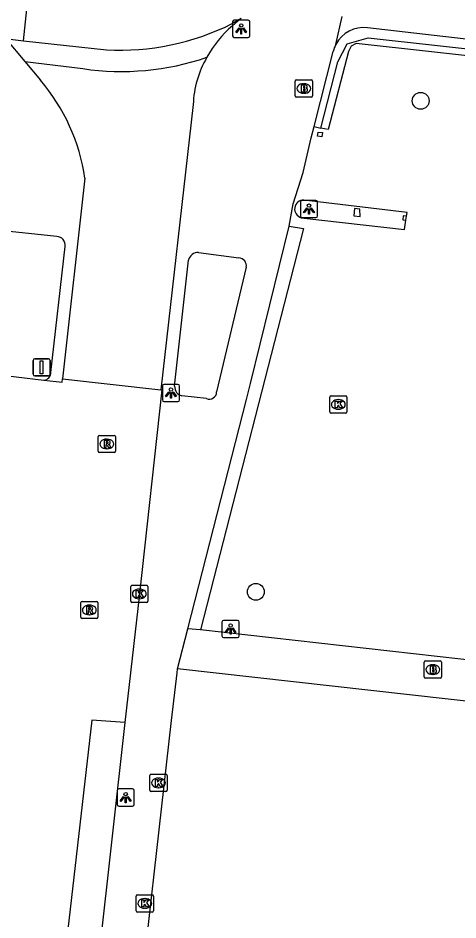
# Model space of a CAD drawing. Extents: x 162026 to 163499, y 387297 to 388169.
# Drawn here: x 162467.5 to 162493, y 387569.3 to 387621.7 of the extents above; entities that cross this region are included whole.
import ezdxf

# ---------------------------------------------------------------- set-up
doc = ezdxf.new("R2010")
doc.units = 0
for name, color, linetype in [('IMGEO_Afsluitpaal', 7, 'Continuous'), ('IMGEO_Boom', 7, 'Continuous'), ('IMGEO_Brandkraan', 7, 'Continuous'), ('IMGEO_Haag', 7, 'Continuous'), ('IMGEO_Kolk', 7, 'Continuous'), ('IMGEO_Lichtpunt', 7, 'Continuous'), ('IMGEO_Pand', 7, 'Continuous'), ('IMGEO_Parkeervlak_open', 7, 'Continuous'), ('IMGEO_Rijbaan_lokaal_open', 7, 'Continuous'), ('IMGEO_Rioolput', 7, 'Continuous'), ('IMGEO_Verkeerseiland_open', 7, 'Continuous'), ('IMGEO_Voetpad_gesloten', 7, 'Continuous'), ('IMGEO_Voetpad_open', 7, 'Continuous')]:
    doc.layers.add(name, color=color, linetype=linetype)

msp = doc.modelspace()

# ---------------------------------------------------------------- linework, layer by layer
at = {"layer": 'IMGEO_Afsluitpaal'}
for p, q in [((162468.423, 387601.913), (162469.213, 387601.913)), ((162469.213, 387601.913), (162468.423, 387601.913)), ((162468.323, 387601.013), (162468.323, 387601.813)), ((162468.323, 387601.813), (162468.323, 387601.013)), ((162469.313, 387601.813), (162469.313, 387601.013)), ((162469.313, 387601.013), (162469.313, 387601.813)), ((162469.213, 387600.913), (162468.423, 387600.913)), ((162468.423, 387600.913), (162469.213, 387600.913))]:
    msp.add_line(p, q, dxfattribs=at)
msp.add_lwpolyline([(162468.743, 387601.788), (162468.893, 387601.788), (162468.893, 387601.038), (162468.743, 387601.038), (162468.743, 387601.788)], dxfattribs=at)
for centre, start, end in [((162468.423, 387601.813), 90, 180), ((162468.423, 387601.813), 90, 180), ((162469.213, 387601.813), 0, 90), ((162469.213, 387601.813), 360, 90), ((162468.423, 387601.013), 180, 270), ((162468.423, 387601.013), 180, 270), ((162469.213, 387601.013), 270, 0), ((162469.213, 387601.013), 270, 0)]:
    msp.add_arc(centre, 0.1, start, end, dxfattribs=at)
at = {"layer": 'IMGEO_Boom'}
for centre in [(162490.808, 387616.883), (162481.247, 387588.381)]:
    msp.add_circle(centre, 0.489, dxfattribs=at)
at = {"layer": 'IMGEO_Brandkraan'}
for p, q in [((162483.605, 387618.096), (162484.457, 387618.096)), ((162483.53, 387617.17), (162483.53, 387618.022)), ((162484.018, 387617.876), (162484.043, 387617.876)), ((162484.531, 387618.022), (162484.531, 387617.17)), ((162484.457, 387617.096), (162483.605, 387617.096)), ((162484.041, 387617.316), (162484.016, 387617.316)), ((162491.012, 387583.438), (162491.012, 387584.29)), ((162491.087, 387584.364), (162491.939, 387584.364)), ((162491.5, 387584.144), (162491.525, 387584.144)), ((162492.013, 387584.29), (162492.013, 387583.438)), ((162491.523, 387583.584), (162491.498, 387583.584)), ((162491.939, 387583.364), (162491.087, 387583.364))]:
    msp.add_line(p, q, dxfattribs=at)
for points in [[(162483.605, 387618.096), (162484.457, 387618.096)], [(162483.53, 387617.17), (162483.53, 387618.022)], [(162483.878, 387617.796), (162483.878, 387617.396), (162484.091, 387617.396)], [(162484.109, 387617.796), (162483.878, 387617.796)], [(162484.057, 387617.715), (162484.003, 387617.715), (162484.003, 387617.639)], [(162484.003, 387617.639), (162484.056, 387617.639)], [(162484.065, 387617.563), (162484.003, 387617.563), (162484.003, 387617.482)], [(162484.531, 387618.022), (162484.531, 387617.17)], [(162484.457, 387617.096), (162483.605, 387617.096)], [(162484.003, 387617.482), (162484.065, 387617.482)], [(162491.012, 387583.438), (162491.012, 387584.29)], [(162491.087, 387584.364), (162491.939, 387584.364)], [(162491.36, 387584.064), (162491.36, 387583.664), (162491.573, 387583.664)], [(162491.591, 387584.064), (162491.36, 387584.064)], [(162492.013, 387584.29), (162492.013, 387583.438)], [(162491.539, 387583.983), (162491.485, 387583.983), (162491.485, 387583.907)], [(162491.485, 387583.907), (162491.538, 387583.907)], [(162491.547, 387583.831), (162491.485, 387583.831), (162491.485, 387583.75)], [(162491.485, 387583.75), (162491.547, 387583.75)], [(162491.939, 387583.364), (162491.087, 387583.364)]]:
    msp.add_lwpolyline(points, dxfattribs=at)
for centre, radius, start, end in [((162483.607, 387618.02), 0.0765, 91.552, 178.448), ((162483.607, 387618.02), 0.0765, 91.552, 178.448), ((162484.455, 387618.02), 0.0765, 1.552, 88.448), ((162484.455, 387618.02), 0.0765, 1.552, 88.448), ((162484.058, 387617.677), 0.0379, 267.8285, 90.9355), ((162484.066, 387617.522), 0.0404, 269.8759, 90.5077), ((162484.113, 387617.651), 0.145, 59.4692, 91.5367), ((162484.138, 387617.698), 0.0922, 285.5137, 58.1501), ((162484.143, 387617.506), 0.105, 301.3115, 78.989), ((162483.607, 387617.172), 0.0765, 181.552, 268.448), ((162483.607, 387617.172), 0.0765, 181.552, 268.448), ((162484.097, 387617.647), 0.251, 268.6676, 293.5347), ((162484.455, 387617.172), 0.0765, 271.552, 358.448), ((162484.455, 387617.172), 0.0765, 271.552, 358.448), ((162491.089, 387584.288), 0.0765, 91.552, 178.448), ((162491.089, 387584.288), 0.0765, 91.552, 178.448), ((162491.595, 387583.919), 0.145, 59.4692, 91.5367), ((162491.62, 387583.966), 0.0922, 285.5137, 58.1501), ((162491.937, 387584.288), 0.0765, 1.552, 88.448), ((162491.937, 387584.288), 0.0765, 1.552, 88.448), ((162491.54, 387583.945), 0.0379, 267.8285, 90.9355), ((162491.548, 387583.79), 0.0404, 269.8759, 90.5077), ((162491.579, 387583.915), 0.251, 268.6676, 293.5347), ((162491.625, 387583.774), 0.105, 301.3115, 78.989), ((162491.089, 387583.44), 0.0765, 181.552, 268.448), ((162491.089, 387583.44), 0.0765, 181.552, 268.448), ((162491.937, 387583.44), 0.0765, 271.552, 358.448), ((162491.937, 387583.44), 0.0765, 271.552, 358.448)]:
    msp.add_arc(centre, radius, start, end, dxfattribs=at)
for centre, major_axis, ratio, start_param, end_param in [((162484.017, 387617.596), (-0.387, 0.002), 0.722429, 4.712389, 7.853982), ((162484.042, 387617.596), (-0.39, 0.002), 0.717154, 1.570796, 4.712389), ((162491.499, 387583.864), (-0.387, 0.002), 0.722429, 4.712389, 7.853982), ((162491.524, 387583.864), (-0.39, 0.002), 0.717154, 1.570796, 4.712389)]:
    msp.add_ellipse(centre, major_axis=major_axis, ratio=ratio, start_param=start_param, end_param=end_param, dxfattribs=at)
at = {"layer": 'IMGEO_Haag'}
msp.add_lwpolyline([(162485.01, 387615.3), (162485.997, 387619.147), (162486.54, 387620.183), (162487.76, 387620.545), (162500, 387619.183), (162533.737, 387615.429)], dxfattribs=at)
at = {"layer": 'IMGEO_Kolk'}
for p, q in [((162485.605, 387599.755), (162486.457, 387599.755)), ((162485.53, 387598.829), (162485.53, 387599.681)), ((162486.018, 387599.535), (162486.043, 387599.535)), ((162486.531, 387599.681), (162486.531, 387598.829)), ((162486.457, 387598.755), (162485.605, 387598.755)), ((162486.041, 387598.975), (162486.016, 387598.975)), ((162474.06, 387588.757), (162474.912, 387588.757)), ((162473.985, 387587.831), (162473.985, 387588.683)), ((162474.473, 387588.537), (162474.498, 387588.537)), ((162474.986, 387588.683), (162474.986, 387587.831)), ((162474.912, 387587.757), (162474.06, 387587.757)), ((162474.496, 387587.977), (162474.471, 387587.977)), ((162475.173, 387577.785), (162476.025, 387577.785)), ((162475.098, 387576.859), (162475.098, 387577.711)), ((162475.586, 387577.565), (162475.611, 387577.565)), ((162476.099, 387577.711), (162476.099, 387576.859)), ((162476.025, 387576.785), (162475.173, 387576.785)), ((162475.609, 387577.005), (162475.584, 387577.005)), ((162474.305, 387569.866), (162474.305, 387570.718)), ((162474.38, 387570.792), (162475.232, 387570.792)), ((162474.793, 387570.572), (162474.818, 387570.572)), ((162475.306, 387570.718), (162475.306, 387569.866)), ((162474.816, 387570.012), (162474.791, 387570.012)), ((162475.232, 387569.792), (162474.38, 387569.792))]:
    msp.add_line(p, q, dxfattribs=at)
for points in [[(162485.605, 387599.755), (162486.457, 387599.755)], [(162485.53, 387598.829), (162485.53, 387599.681)], [(162485.851, 387599.455), (162485.974, 387599.455), (162485.974, 387599.304), (162486.104, 387599.455), (162486.268, 387599.455), (162486.122, 387599.304), (162486.275, 387599.055), (162486.123, 387599.055), (162486.038, 387599.219), (162485.974, 387599.152), (162485.974, 387599.055), (162485.851, 387599.055), (162485.851, 387599.455)], [(162486.531, 387599.681), (162486.531, 387598.829)], [(162486.457, 387598.755), (162485.605, 387598.755)], [(162474.06, 387588.757), (162474.912, 387588.757)], [(162473.985, 387587.831), (162473.985, 387588.683)], [(162474.306, 387588.457), (162474.429, 387588.457), (162474.429, 387588.306), (162474.559, 387588.457), (162474.723, 387588.457), (162474.577, 387588.306), (162474.73, 387588.057), (162474.578, 387588.057), (162474.493, 387588.221), (162474.429, 387588.154), (162474.429, 387588.057), (162474.306, 387588.057), (162474.306, 387588.457)], [(162474.986, 387588.683), (162474.986, 387587.831)], [(162474.912, 387587.757), (162474.06, 387587.757)], [(162475.173, 387577.785), (162476.025, 387577.785)], [(162475.098, 387576.859), (162475.098, 387577.711)], [(162475.419, 387577.485), (162475.542, 387577.485), (162475.542, 387577.334), (162475.672, 387577.485), (162475.836, 387577.485), (162475.69, 387577.334), (162475.843, 387577.085), (162475.691, 387577.085), (162475.606, 387577.249), (162475.542, 387577.182), (162475.542, 387577.085), (162475.419, 387577.085), (162475.419, 387577.485)], [(162476.099, 387577.711), (162476.099, 387576.859)], [(162476.025, 387576.785), (162475.173, 387576.785)], [(162474.305, 387569.866), (162474.305, 387570.718)], [(162474.38, 387570.792), (162475.232, 387570.792)], [(162474.626, 387570.492), (162474.749, 387570.492), (162474.749, 387570.341), (162474.879, 387570.492), (162475.043, 387570.492), (162474.897, 387570.341), (162475.05, 387570.092), (162474.898, 387570.092), (162474.813, 387570.256), (162474.749, 387570.189), (162474.749, 387570.092), (162474.626, 387570.092), (162474.626, 387570.492)], [(162475.306, 387570.718), (162475.306, 387569.866)], [(162475.232, 387569.792), (162474.38, 387569.792)]]:
    msp.add_lwpolyline(points, dxfattribs=at)
for centre, start, end in [((162485.607, 387599.679), 91.552, 178.448), ((162485.607, 387599.679), 91.552, 178.448), ((162486.455, 387599.679), 1.552, 88.448), ((162486.455, 387599.679), 1.552, 88.448), ((162485.607, 387598.831), 181.552, 268.448), ((162485.607, 387598.831), 181.552, 268.448), ((162486.455, 387598.831), 271.552, 358.448), ((162486.455, 387598.831), 271.552, 358.448), ((162474.062, 387588.681), 91.552, 178.448), ((162474.062, 387588.681), 91.552, 178.448), ((162474.91, 387588.681), 1.552, 88.448), ((162474.91, 387588.681), 1.552, 88.448), ((162474.062, 387587.833), 181.552, 268.448), ((162474.062, 387587.833), 181.552, 268.448), ((162474.91, 387587.833), 271.552, 358.448), ((162474.91, 387587.833), 271.552, 358.448), ((162475.175, 387577.709), 91.552, 178.448), ((162475.175, 387577.709), 91.552, 178.448), ((162476.023, 387577.709), 1.552, 88.448), ((162476.023, 387577.709), 1.552, 88.448), ((162475.175, 387576.861), 181.552, 268.448), ((162475.175, 387576.861), 181.552, 268.448), ((162476.023, 387576.861), 271.552, 358.448), ((162476.023, 387576.861), 271.552, 358.448), ((162474.382, 387570.716), 91.552, 178.448), ((162474.382, 387570.716), 91.552, 178.448), ((162475.23, 387570.716), 1.552, 88.448), ((162475.23, 387570.716), 1.552, 88.448), ((162474.382, 387569.868), 181.552, 268.448), ((162474.382, 387569.868), 181.552, 268.448), ((162475.23, 387569.868), 271.552, 358.448), ((162475.23, 387569.868), 271.552, 358.448)]:
    msp.add_arc(centre, 0.0765, start, end, dxfattribs=at)
for centre, major_axis, ratio, start_param, end_param in [((162486.017, 387599.255), (-0.387, 0.002), 0.722429, 4.712389, 7.853982), ((162486.042, 387599.255), (-0.39, 0.002), 0.717154, 1.570796, 4.712389), ((162474.472, 387588.257), (-0.387, 0.002), 0.722429, 4.712389, 7.853982), ((162474.497, 387588.257), (-0.39, 0.002), 0.717154, 1.570796, 4.712389), ((162475.585, 387577.285), (-0.387, 0.002), 0.722429, 4.712389, 7.853982), ((162475.61, 387577.285), (-0.39, 0.002), 0.717154, 1.570796, 4.712389), ((162474.792, 387570.292), (-0.387, 0.002), 0.722429, 4.712389, 7.853982), ((162474.817, 387570.292), (-0.39, 0.002), 0.717154, 1.570796, 4.712389)]:
    msp.add_ellipse(centre, major_axis=major_axis, ratio=ratio, start_param=start_param, end_param=end_param, dxfattribs=at)
at = {"layer": 'IMGEO_Lichtpunt'}
for p, q in [((162479.899, 387621.46), (162479.899, 387620.653)), ((162479.899, 387621.46), (162479.899, 387620.653)), ((162480.801, 387621.555), (162479.993, 387621.555)), ((162480.801, 387621.555), (162479.993, 387621.555)), ((162480.895, 387620.653), (162480.895, 387621.46)), ((162480.895, 387620.653), (162480.895, 387621.46)), ((162479.993, 387620.559), (162480.801, 387620.559)), ((162479.993, 387620.559), (162480.801, 387620.559)), ((162483.832, 387611.002), (162483.832, 387610.195)), ((162483.832, 387611.002), (162483.832, 387610.195)), ((162484.734, 387611.097), (162483.926, 387611.097)), ((162484.734, 387611.097), (162483.926, 387611.097)), ((162484.828, 387610.195), (162484.828, 387611.002)), ((162484.828, 387610.195), (162484.828, 387611.002)), ((162483.926, 387610.101), (162484.734, 387610.101)), ((162483.926, 387610.101), (162484.734, 387610.101)), ((162475.822, 387600.326), (162475.822, 387599.519)), ((162475.822, 387600.326), (162475.822, 387599.519)), ((162476.724, 387600.421), (162475.916, 387600.421)), ((162476.724, 387600.421), (162475.916, 387600.421)), ((162476.818, 387599.519), (162476.818, 387600.326)), ((162476.818, 387599.519), (162476.818, 387600.326)), ((162475.916, 387599.425), (162476.724, 387599.425)), ((162475.916, 387599.425), (162476.724, 387599.425)), ((162480.183, 387586.72), (162479.375, 387586.72)), ((162480.183, 387586.72), (162479.375, 387586.72)), ((162479.281, 387586.625), (162479.281, 387585.818)), ((162479.281, 387586.625), (162479.281, 387585.818)), ((162480.277, 387585.818), (162480.277, 387586.625)), ((162480.277, 387585.818), (162480.277, 387586.625)), ((162479.375, 387585.724), (162480.183, 387585.724)), ((162479.375, 387585.724), (162480.183, 387585.724)), ((162473.197, 387576.84), (162473.197, 387576.033)), ((162473.197, 387576.84), (162473.197, 387576.033)), ((162474.099, 387576.935), (162473.291, 387576.935)), ((162474.099, 387576.935), (162473.291, 387576.935)), ((162474.193, 387576.033), (162474.193, 387576.84)), ((162474.193, 387576.033), (162474.193, 387576.84)), ((162473.291, 387575.939), (162474.099, 387575.939)), ((162473.291, 387575.939), (162474.099, 387575.939))]:
    msp.add_line(p, q, dxfattribs=at)
for points in [[(162480.273, 387621.124), (162480.312, 387621.096), (162480.124, 387620.834), (162480.086, 387620.861), (162480.273, 387621.124)], [(162480.375, 387621.076), (162480.422, 387621.076), (162480.422, 387620.754), (162480.375, 387620.754), (162480.375, 387621.076)], [(162480.485, 387621.096), (162480.523, 387621.123), (162480.71, 387620.861), (162480.671, 387620.833), (162480.485, 387621.096)], [(162484.206, 387610.666), (162484.245, 387610.638), (162484.057, 387610.376), (162484.019, 387610.403), (162484.206, 387610.666)], [(162484.308, 387610.618), (162484.355, 387610.618), (162484.355, 387610.296), (162484.308, 387610.296), (162484.308, 387610.618)], [(162484.418, 387610.638), (162484.456, 387610.665), (162484.643, 387610.403), (162484.604, 387610.375), (162484.418, 387610.638)], [(162476.196, 387599.99), (162476.235, 387599.962), (162476.047, 387599.7), (162476.009, 387599.727), (162476.196, 387599.99)], [(162476.298, 387599.942), (162476.345, 387599.942), (162476.345, 387599.62), (162476.298, 387599.62), (162476.298, 387599.942)], [(162476.408, 387599.962), (162476.446, 387599.989), (162476.633, 387599.727), (162476.594, 387599.699), (162476.408, 387599.962)], [(162479.655, 387586.289), (162479.694, 387586.261), (162479.506, 387585.999), (162479.468, 387586.026), (162479.655, 387586.289)], [(162479.757, 387586.241), (162479.804, 387586.241), (162479.804, 387585.919), (162479.757, 387585.919), (162479.757, 387586.241)], [(162479.867, 387586.261), (162479.905, 387586.288), (162480.092, 387586.026), (162480.053, 387585.998), (162479.867, 387586.261)], [(162473.571, 387576.504), (162473.61, 387576.476), (162473.422, 387576.214), (162473.384, 387576.241), (162473.571, 387576.504)], [(162473.673, 387576.456), (162473.72, 387576.456), (162473.72, 387576.134), (162473.673, 387576.134), (162473.673, 387576.456)], [(162473.783, 387576.476), (162473.821, 387576.503), (162474.008, 387576.241), (162473.969, 387576.213), (162473.783, 387576.476)]]:
    msp.add_lwpolyline(points, dxfattribs=at)
for centre in [(162480.398, 387621.258), (162484.331, 387610.8), (162476.321, 387600.124), (162479.78, 387586.423), (162473.696, 387576.638)]:
    msp.add_circle(centre, 0.0994, dxfattribs=at)
for centre, start, end in [((162479.993, 387621.46), 90, 180), ((162479.993, 387621.46), 90, 180), ((162480.801, 387621.46), 0, 90), ((162480.801, 387621.46), 0, 90), ((162479.993, 387620.653), 180, 270), ((162479.993, 387620.653), 180, 270), ((162480.801, 387620.653), 270, 0), ((162480.801, 387620.653), 270, 360), ((162483.926, 387611.002), 90, 180), ((162483.926, 387611.002), 90, 180), ((162484.734, 387611.002), 0, 90), ((162484.734, 387611.002), 0, 90), ((162483.926, 387610.195), 180, 270), ((162483.926, 387610.195), 180, 270), ((162484.734, 387610.195), 270, 0), ((162484.734, 387610.195), 270, 360), ((162475.916, 387600.326), 90, 180), ((162475.916, 387600.326), 90, 180), ((162476.724, 387600.326), 0, 90), ((162476.724, 387600.326), 0, 90), ((162475.916, 387599.519), 180, 270), ((162475.916, 387599.519), 180, 270), ((162476.724, 387599.519), 270, 0), ((162476.724, 387599.519), 270, 360), ((162479.375, 387586.625), 90, 180), ((162479.375, 387586.625), 90, 180), ((162480.183, 387586.625), 0, 90), ((162480.183, 387586.625), 0, 90), ((162479.375, 387585.818), 180, 270), ((162479.375, 387585.818), 180, 270), ((162480.183, 387585.818), 270, 0), ((162480.183, 387585.818), 270, 360), ((162473.291, 387576.84), 90, 180), ((162473.291, 387576.84), 90, 180), ((162474.099, 387576.84), 0, 90), ((162474.099, 387576.84), 0, 90), ((162473.291, 387576.033), 180, 270), ((162473.291, 387576.033), 180, 270), ((162474.099, 387576.033), 270, 0), ((162474.099, 387576.033), 270, 360)]:
    msp.add_arc(centre, 0.0946, start, end, dxfattribs=at)
at = {"layer": 'IMGEO_Pand'}
for points in [[(162474.912, 387568.215), (162476.361, 387580.909), (162476.678, 387583.68), (162476.705, 387583.918)], [(162499.111, 387581.27), (162499.127, 387581.396), (162476.705, 387583.918)]]:
    msp.add_lwpolyline(points, dxfattribs=at)
at = {"layer": 'IMGEO_Parkeervlak_open'}
for points in [[(162532.332, 387610.054), (162528.288, 387611.152), (162528.793, 387615.62), (162500, 387618.78), (162487.07, 387620.199), (162486.783, 387620.056), (162486.612, 387619.739), (162485.44, 387615.209), (162485.01, 387615.3)], [(162484.622, 387615.382), (162485.01, 387615.3)], [(162489.992, 387610.185), (162490.027, 387610.395), (162484.031, 387611.123)], [(162483.883, 387610.097), (162489.865, 387609.409), (162489.953, 387609.947)], [(162489.953, 387609.947), (162489.992, 387610.185)], [(162483.171, 387609.602), (162484.003, 387609.476), (162478.042, 387586.171)]]:
    msp.add_lwpolyline(points, dxfattribs=at)
msp.add_arc((162484.018, 387610.601), 0.522, 88.5207, 255.0627, dxfattribs=at)
at = {"layer": 'IMGEO_Rijbaan_lokaal_open'}
for points in [[(162467.767, 387620.372), (162468.51, 387627.39)], [(162479.842, 387621.345), (162480.392, 387621.686)], [(162480.392, 387621.686), (162479.882, 387621.241)], [(162466.736, 387620.478), (162467.841, 387619.154)], [(162466.833, 387620.476), (162467.767, 387620.372)], [(162467.767, 387620.372), (162472.585, 387619.836)], [(162467.841, 387619.154), (162471.211, 387618.749)], [(162467.841, 387619.154), (162468.745, 387618.071)], [(162477.61, 387616.66), (162475.74, 387600.104)], [(162471.331, 387612.392), (162470.03, 387600.752)], [(162465.714, 387601.051), (162468.95, 387600.671)], [(162468.95, 387600.671), (162470.007, 387600.547), (162470.03, 387600.752)], [(162470.03, 387600.752), (162475.74, 387600.104)], [(162475.74, 387600.104), (162475.8, 387600.097), (162474.488, 387588.257), (162473.651, 387580.788)], [(162473.651, 387580.788), (162471.731, 387580.934), (162467.895, 387547.505), (162469.824, 387547.293)]]:
    msp.add_lwpolyline(points, dxfattribs=at)
for centre, radius, start, end in [((162473.313, 387634.541), 14.723, 267.1668, 296.3262), ((162484.21, 387616.245), 6.61, 130.9038, 151.4116), ((162473.457, 387633.834), 15.251, 261.531, 288.9354), ((162483.51, 387616.44), 5.904, 149.8249, 177.8662), ((162460.272, 387610.785), 11.175, 8.2702, 40.6952)]:
    msp.add_arc(centre, radius, start, end, dxfattribs=at)
at = {"layer": 'IMGEO_Rioolput'}
for p, q in [((162472.102, 387596.535), (162472.102, 387597.387)), ((162472.177, 387597.461), (162473.029, 387597.461)), ((162472.59, 387597.241), (162472.615, 387597.241)), ((162473.103, 387597.387), (162473.103, 387596.535)), ((162472.613, 387596.681), (162472.588, 387596.681)), ((162473.029, 387596.461), (162472.177, 387596.461)), ((162471.086, 387586.9), (162471.086, 387587.752)), ((162471.161, 387587.826), (162472.013, 387587.826)), ((162472.087, 387587.752), (162472.087, 387586.9)), ((162471.574, 387587.606), (162471.599, 387587.606)), ((162472.013, 387586.826), (162471.161, 387586.826)), ((162471.597, 387587.046), (162471.572, 387587.046))]:
    msp.add_line(p, q, dxfattribs=at)
for points in [[(162472.102, 387596.535), (162472.102, 387597.387)], [(162472.177, 387597.461), (162473.029, 387597.461)], [(162472.691, 387597.159), (162472.439, 387597.161), (162472.439, 387596.761)], [(162473.103, 387597.387), (162473.103, 387596.535)], [(162472.439, 387596.761), (162472.563, 387596.761), (162472.563, 387596.923), (162472.574, 387596.923)], [(162472.617, 387597.08), (162472.563, 387597.08), (162472.563, 387596.999)], [(162472.563, 387596.999), (162472.615, 387596.999)], [(162472.621, 387596.894), (162472.692, 387596.761), (162472.832, 387596.761), (162472.767, 387596.887)], [(162473.029, 387596.461), (162472.177, 387596.461)], [(162471.086, 387586.9), (162471.086, 387587.752)], [(162471.161, 387587.826), (162472.013, 387587.826)], [(162472.087, 387587.752), (162472.087, 387586.9)], [(162471.675, 387587.524), (162471.423, 387587.526), (162471.423, 387587.126)], [(162471.423, 387587.126), (162471.547, 387587.126), (162471.547, 387587.288), (162471.558, 387587.288)], [(162471.601, 387587.445), (162471.547, 387587.445), (162471.547, 387587.364)], [(162471.547, 387587.364), (162471.599, 387587.364)], [(162471.605, 387587.259), (162471.676, 387587.126), (162471.816, 387587.126), (162471.751, 387587.252)], [(162472.013, 387586.826), (162471.161, 387586.826)]]:
    msp.add_lwpolyline(points, dxfattribs=at)
for centre, radius, start, end in [((162472.179, 387597.385), 0.0765, 91.552, 178.448), ((162472.179, 387597.385), 0.0765, 91.552, 178.448), ((162472.69, 387597.049), 0.109, 350.3612, 89.416), ((162473.027, 387597.385), 0.0765, 1.552, 88.448), ((162473.027, 387597.385), 0.0765, 1.552, 88.448), ((162472.573, 387596.87), 0.0533, 26.0293, 88.6989), ((162472.599, 387597.188), 0.19, 274.7715, 282.9687), ((162472.623, 387596.984), 0.0964, 77.0061, 93.1865), ((162472.637, 387597.041), 0.0378, 276.6634, 79.6772), ((162472.688, 387597.049), 0.112, 277.5842, 350.9817), ((162472.672, 387596.834), 0.108, 29.5134, 73.7905), ((162472.179, 387596.537), 0.0765, 181.552, 268.448), ((162472.179, 387596.537), 0.0765, 181.552, 268.448), ((162473.027, 387596.537), 0.0765, 271.552, 358.448), ((162473.027, 387596.537), 0.0765, 271.552, 358.448), ((162471.163, 387587.75), 0.0765, 91.552, 178.448), ((162471.163, 387587.75), 0.0765, 91.552, 178.448), ((162472.011, 387587.75), 0.0765, 1.552, 88.448), ((162472.011, 387587.75), 0.0765, 1.552, 88.448), ((162471.557, 387587.235), 0.0533, 26.0293, 88.6989), ((162471.583, 387587.553), 0.19, 274.7715, 282.9687), ((162471.607, 387587.349), 0.0964, 77.0061, 93.1865), ((162471.621, 387587.406), 0.0378, 276.6634, 79.6772), ((162471.674, 387587.414), 0.109, 350.3612, 89.416), ((162471.672, 387587.414), 0.112, 277.5842, 350.9817), ((162471.656, 387587.199), 0.108, 29.5134, 73.7905), ((162471.163, 387586.902), 0.0765, 181.552, 268.448), ((162471.163, 387586.902), 0.0765, 181.552, 268.448), ((162472.011, 387586.902), 0.0765, 271.552, 358.448), ((162472.011, 387586.902), 0.0765, 271.552, 358.448)]:
    msp.add_arc(centre, radius, start, end, dxfattribs=at)
for centre, major_axis, ratio, start_param, end_param in [((162472.589, 387596.961), (-0.387, 0.002), 0.722429, 4.712389, 7.853982), ((162472.614, 387596.961), (-0.39, 0.002), 0.717154, 1.570796, 4.712389), ((162471.573, 387587.326), (-0.387, 0.002), 0.722429, 4.712389, 7.853982), ((162471.598, 387587.326), (-0.39, 0.002), 0.717154, 1.570796, 4.712389)]:
    msp.add_ellipse(centre, major_axis=major_axis, ratio=ratio, start_param=start_param, end_param=end_param, dxfattribs=at)
at = {"layer": 'IMGEO_Verkeerseiland_open'}
for points in [[(162487.281, 387610.596), (162486.973, 387610.633), (162486.933, 387610.204), (162487.292, 387610.173), (162487.281, 387610.596)], [(162489.992, 387610.185), (162489.794, 387610.214), (162489.765, 387609.968), (162489.953, 387609.947)]]:
    msp.add_lwpolyline(points, dxfattribs=at)
at = {"layer": 'IMGEO_Voetpad_gesloten'}
msp.add_lwpolyline([(162485.079, 387614.792), (162484.83, 387614.82), (162484.859, 387615.065), (162485.108, 387615.037), (162485.079, 387614.792)], dxfattribs=at)
at = {"layer": 'IMGEO_Voetpad_open'}
for points in [[(162485.888, 387620.156), (162486.245, 387621.779)], [(162533.828, 387615.777), (162500, 387619.702), (162487.724, 387621.127)], [(162484.622, 387615.382), (162485.733, 387619.745)], [(162483.171, 387609.602), (162483.419, 387610.897), (162483.993, 387612.725), (162484.454, 387614.723), (162484.622, 387615.382)], [(162469.702, 387608.999), (162466.959, 387609.293)], [(162477.297, 387586.239), (162480.698, 387599.541), (162480.935, 387600.468), (162483.171, 387609.602)], [(162469.352, 387601.112), (162470.188, 387608.433)], [(162476.533, 387600.31), (162477.332, 387607.625)], [(162477.923, 387608.072), (162480.268, 387607.768)], [(162480.692, 387607.22), (162478.972, 387599.982)], [(162478.381, 387599.6), (162476.954, 387599.758)], [(162476.705, 387583.918), (162477.297, 387586.239)], [(162478.042, 387586.171), (162477.297, 387586.239)], [(162510.434, 387582.843), (162508.598, 387582.75), (162506.982, 387582.913), (162500, 387583.699), (162478.042, 387586.171)], [(162473.651, 387580.788), (162472.155, 387567.429), (162471.66, 387563.627), (162471.091, 387558.812), (162469.824, 387547.293)]]:
    msp.add_lwpolyline(points, dxfattribs=at)
for centre, radius, start, end in [((162487.51, 387619.31), 1.829, 83.2874, 152.4583), ((162487.503, 387619.312), 1.822, 152.4146, 166.2595), ((162469.698, 387608.504), 0.495, 351.7315, 89.571), ((162477.887, 387607.505), 0.568, 86.3864, 167.8174), ((162480.229, 387607.3), 0.47, 350.1819, 85.2779), ((162468.928, 387601.095), 0.424, 272.9855, 2.3121), ((162477.074, 387600.286), 0.541, 177.4343, 257.2298), ((162478.545, 387599.994), 0.427, 247.404, 358.3502)]:
    msp.add_arc(centre, radius, start, end, dxfattribs=at)

doc.saveas('drawing.dxf')
